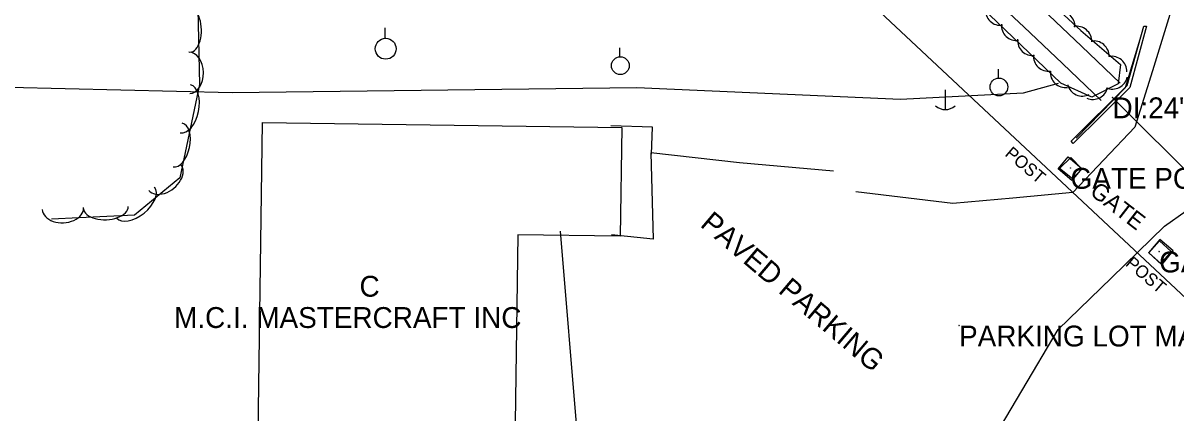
# Model space of a CAD drawing. Extents: x 1441650 to 1491889, y 345904 to 358319.
# Drawn here: x 1443948.5 to 1444224.6, y 355589.6 to 355683.1 of the extents above; entities that cross this region are included whole.
import ezdxf

# ---------------------------------------------------------------- set-up
doc = ezdxf.new("R2010")
doc.units = 0
for name, color, linetype in [('S_BUILDING', 7, 'Continuous'), ('S_BUILDING_ANNOT', 7, 'Continuous'), ('S_CROSS_DRAIN', 7, 'Continuous'), ('S_CROSS_DRAIN_ANNOT', 7, 'Continuous'), ('S_DITCHLINE', 7, 'Continuous'), ('S_DRG_PT_SYM', 7, 'Continuous'), ('S_EDGE_CONCRETE', 7, 'Continuous'), ('S_GATE_ANNOT', 7, 'Continuous'), ('S_GRAVEL_ROAD', 7, 'Continuous'), ('S_HEADWALL', 7, 'Continuous'), ('S_MSC_PT_SYM', 7, 'Continuous'), ('S_PARKING', 7, 'Continuous'), ('S_PARKING_ANNOT', 7, 'Continuous'), ('S_SANITARY_SEWER', 7, 'Continuous'), ('S_SIDEWALK', 7, 'Continuous'), ('S_SIDEWALK_ANNOT', 7, 'Continuous'), ('S_STREAM', 7, 'Continuous'), ('S_SURVEY_TEXT_ANNOT', 7, 'Continuous'), ('S_TREE', 7, 'Continuous'), ('S_UTILITY_POLE', 7, 'Continuous')]:
    doc.layers.add(name, color=color, linetype=linetype)

msp = doc.modelspace()

# ---------------------------------------------------------------- linework, layer by layer
at = {"layer": 'S_BUILDING'}
msp.add_lwpolyline([(1444003.04, 355458.7), (1444005.83, 355659.29), (1444091.9, 355658.09), (1444091.54, 355632.02), (1444066.97, 355632.36), (1444064.54, 355457.85)], close=True, dxfattribs=at)
at = {"layer": 'S_CROSS_DRAIN'}
msp.add_line((1444209.44, 355665.28), (1444240.1, 355634.61), dxfattribs=at)
at = {"layer": 'S_DITCHLINE'}
for points in [[(1444067.04, 355804.52), (1444076.02, 355798.51), (1444091.26, 355783.86), (1444106.5, 355769.21), (1444121.73, 355754.57), (1444136.97, 355739.92), (1444146.26, 355731.02), (1444155.55, 355722.11), (1444164.84, 355713.2), (1444174.13, 355704.3), (1444183.42, 355695.39), (1444192.71, 355686.48), (1444202, 355677.58), (1444211.29, 355668.67)], [(1444061.89, 355798.16), (1444068.78, 355791.32), (1444084.7, 355777.28), (1444100.61, 355763.24), (1444116.52, 355749.2), (1444132.44, 355735.16), (1444141.73, 355726.33), (1444151.01, 355717.51), (1444160.3, 355708.68), (1444169.58, 355699.86), (1444178.87, 355691.03), (1444188.16, 355682.21), (1444197.44, 355673.39), (1444206.73, 355664.56)]]:
    msp.add_lwpolyline(points, dxfattribs=at)
at = {"layer": 'S_DRG_PT_SYM'}
msp.add_lwpolyline([(1444209.44, 355665.28), (1444209.44, 355665.33), (1444209.44, 355665.28), (1444209.39, 355665.28), (1444209.44, 355665.28), (1444209.44, 355665.23), (1444209.44, 355665.28), (1444209.49, 355665.28)], dxfattribs=at)
at = {"layer": 'S_EDGE_CONCRETE'}
for points in [[(1444199.42, 355650.88), (1444202.12, 355648.12), (1444199.84, 355645.79), (1444196.73, 355648.25)], [(1444220.68, 355630.93), (1444223.52, 355628.35), (1444221.02, 355625.49), (1444218.13, 355628.04)]]:
    msp.add_lwpolyline(points, close=True, dxfattribs=at)
at = {"layer": 'S_GRAVEL_ROAD'}
for points in [[(1444223.2, 355685.18), (1444219, 355671.68), (1444214.81, 355658.17), (1444199.96, 355642.45), (1444185.58, 355641.14), (1444171.2, 355639.84), (1444147.96, 355642.66)], [(1444179.02, 355580.24), (1444187.74, 355594.95), (1444196.46, 355609.67), (1444209.16, 355622.02), (1444221.86, 355634.37), (1444232.28, 355641.79), (1444242.71, 355649.2), (1444258.88, 355652.09)]]:
    msp.add_lwpolyline(points, dxfattribs=at)
at = {"layer": 'S_HEADWALL'}
msp.add_lwpolyline([(1444217.58, 355682.39), (1444213.63, 355667.63), (1444200.02, 355654.26), (1444199.55, 355654.77), (1444212.92, 355668.11), (1444216.98, 355682.38)], close=True, dxfattribs=at)
msp.add_lwpolyline([(1444200.71, 355655.54), (1444212.53, 355667.62), (1444216.32, 355680.04)], dxfattribs=at)
at = {"layer": 'S_MSC_PT_SYM'}
for points in [[(1444199.4, 355648.37), (1444199.4, 355648.42), (1444199.4, 355648.37), (1444199.35, 355648.37), (1444199.4, 355648.37), (1444199.4, 355648.32), (1444199.4, 355648.37), (1444199.45, 355648.37)], [(1444220.62, 355628.32), (1444220.62, 355628.37), (1444220.62, 355628.32), (1444220.57, 355628.32), (1444220.62, 355628.32), (1444220.62, 355628.27), (1444220.62, 355628.32), (1444220.67, 355628.32)], [(1444172.68, 355610.56), (1444172.68, 355610.61), (1444172.68, 355610.56), (1444172.63, 355610.56), (1444172.68, 355610.56), (1444172.68, 355610.51), (1444172.68, 355610.56), (1444172.73, 355610.56)]]:
    msp.add_lwpolyline(points, dxfattribs=at)
at = {"layer": 'S_PARKING'}
for points in [[(1444142.63, 355647.57), (1444120.06, 355649.63), (1444098.82, 355652), (1444099.41, 355631.27), (1444089.44, 355632.36)], [(1444077.15, 355633.2), (1444085.29, 355535.06), (1444079.18, 355486.37)]]:
    msp.add_lwpolyline(points, dxfattribs=at)
at = {"layer": 'S_SANITARY_SEWER'}
msp.add_line((1444137.48, 355701.08), (1444232.16, 355612.29), dxfattribs=at)
at = {"layer": 'S_SIDEWALK'}
for points in [[(1444098.97, 355651.71), (1444099.25, 355658.13), (1444089.27, 355658.46)], [(1444199.71, 355645.37), (1444196.43, 355648.16), (1444198.85, 355651), (1444202.13, 355648.22), (1444200.07, 355645.8)], [(1444218.09, 355628.07), (1444221.22, 355625.17), (1444223.99, 355628.53), (1444220.8, 355631.23), (1444218.05, 355628)]]:
    msp.add_lwpolyline(points, dxfattribs=at)
at = {"layer": 'S_STREAM'}
msp.add_lwpolyline([(1444196.39, 355668.63), (1444188.03, 355666.28), (1444158.63, 355664.81), (1444095.51, 355667.56), (1443998.57, 355666.37), (1443931.81, 355668.01), (1443896.97, 355666.38)], dxfattribs=at)
at = {"layer": 'S_TREE'}
for points in [[(1443899.09, 355669.88), (1443936.25, 355676.45), (1443906.6, 355701.87), (1443900.17, 355725.33), (1443899.58, 355742.48), (1443879.24, 355760.99), (1443882.01, 355782.58), (1443903.38, 355814.42), (1443920.31, 355815.05), (1443938.56, 355831.7), (1443964.05, 355834.24), (1443995.76, 355812.63), (1444006.91, 355800.05), (1444001.43, 355758.42), (1443990.92, 355730.31), (1443990.08, 355697.42), (1443990.74, 355668.34), (1443986, 355645.96), (1443975.13, 355637.05), (1443955.3, 355636.11)], [(1444068.49, 355802.01), (1444158.75, 355721.13), (1444201.82, 355681.3), (1444211.39, 355673.18), (1444210.76, 355668.55), (1444204.51, 355665.33), (1444197.06, 355668.71), (1444136.22, 355727.09), (1444084.64, 355772.39), (1444073.9, 355780.75), (1444063.49, 355789.59), (1444060.57, 355795.74), (1444064.62, 355800.94), (1444070.29, 355801.62)]]:
    msp.add_lwpolyline(points, dxfattribs=at)
for centre, major_axis, ratio, start_param, end_param in [((1443988.32, 355681.46), (-0.12, 5.34), 0.541454, 3.141339, 6.282932), ((1444182.63, 355686.19), (3.6, 0.55), 0.999941, 2.909647, 4.682847), ((1444196.8, 355682.32), (-3.6, -0.55), 0.99994, 2.928562, 4.701763), ((1444186.48, 355682.54), (3.6, 0.55), 0.999941, 2.909647, 4.682847), ((1444200.83, 355678.7), (-2.78, 2.36), 0.999973, 3.825789, 5.598989), ((1444190.34, 355678.94), (3.6, 0.55), 0.999941, 2.909647, 4.682847), ((1444204.98, 355675.17), (-2.78, 2.36), 0.999973, 3.825789, 5.598989), ((1443988.29, 355671.17), (-0.11, 4.95), 0.686268, 3.141164, 6.282756), ((1444194.14, 355675.19), (3.6, 0.55), 0.999941, 2.909647, 4.682847), ((1444209.26, 355671.49), (-2.78, 2.36), 0.999973, 3.825789, 5.598989), ((1444198.19, 355671.26), (3.6, 0.55), 0.999941, 2.909647, 4.682847), ((1443987.35, 355662.55), (1.22, 5.74), 0.550091, 3.141596, 6.283188), ((1444202.23, 355669.24), (3.32, -1.5), 0.999948, 3.825789, 5.598989), ((1444209.39, 355670.92), (3.24, 1.67), 0.999909, 3.825789, 5.598989), ((1444204.73, 355668.44), (3.24, 1.67), 0.999909, 3.825789, 5.598989), ((1443985.51, 355653.87), (1.11, 5.23), 0.54071, 3.141596, 6.283188), ((1443982.44, 355646.12), (3.83, 3.14), 0.685417, 3.141145, 6.282738), ((1443975.44, 355640.05), (4.54, 3.72), 0.550165, 3.14132, 6.282912), ((1443958.02, 355638.62), (4.95, 0.24), 0.685649, 3.140385, 6.281978), ((1443968.32, 355638.85), (5.34, 0.26), 0.540966, 3.140879, 6.282472)]:
    msp.add_ellipse(centre, major_axis=major_axis, ratio=ratio, start_param=start_param, end_param=end_param, dxfattribs=at)
at = {"layer": 'S_UTILITY_POLE'}
for p, q in [((1444035.2, 355679.47), (1444035.2, 355681.95)), ((1444091.42, 355675.04), (1444091.42, 355677.15)), ((1444182.11, 355669.93), (1444182.11, 355672.03)), ((1444169.32, 355667.08), (1444169.32, 355662.35))]:
    msp.add_line(p, q, dxfattribs=at)
for centre, radius in [((1444035.34, 355676.95), 2.5), ((1444091.54, 355672.9), 2.13), ((1444182.23, 355667.78), 2.13)]:
    msp.add_circle(centre, radius, dxfattribs=at)
msp.add_arc((1444169.39, 355665.77), 3.41, 226.3972, 313.6028, dxfattribs=at)

# ---------------------------------------------------------------- texts
at = {"layer": 'S_BUILDING_ANNOT'}
for s, height, p in [('C', 5, (1444029.07, 355617.5)), ('M.C.I. MASTERCRAFT INC', 5.0003, (1443984.65, 355610))]:
    msp.add_text(s, height=height, dxfattribs=at).set_placement(p)
at = {"layer": 'S_CROSS_DRAIN_ANNOT'}
msp.add_text('DI:24" CN:00% FILL TY:RCP', height=5, dxfattribs=at).set_placement((1444209.44, 355660.28))
at = {"layer": 'S_GATE_ANNOT'}
msp.add_text('GATE', height=4, rotation=322.1804, dxfattribs=at).set_placement((1444203.75, 355642.16))
at = {"layer": 'S_PARKING_ANNOT'}
msp.add_text('PAVED PARKING', height=5.0003, rotation=319.6773, dxfattribs=at).set_placement((1444110.44, 355634.51))
at = {"layer": 'S_SIDEWALK_ANNOT'}
for p in [(1444183.46, 355651.45), (1444212.34, 355625.11)]:
    msp.add_text('POST', height=3, rotation=319.6773, dxfattribs=at).set_placement(p)
at = {"layer": 'S_SURVEY_TEXT_ANNOT'}
for s, p in [('GATE POST', (1444199.4, 355643.37)), ('GATE POST', (1444220.62, 355623.32)), ('PARKING LOT MASTER CRAFT', (1444172.68, 355605.56))]:
    msp.add_text(s, height=5, dxfattribs=at).set_placement(p)

doc.saveas('drawing.dxf')
